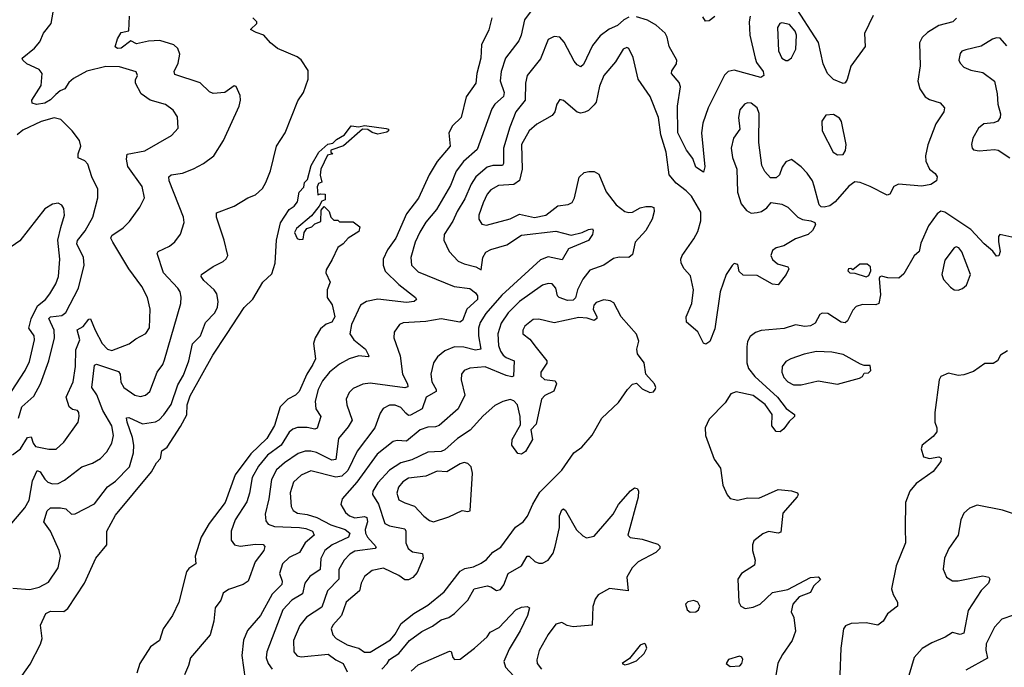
# Model space of a CAD drawing. Extents: x 1468344 to 1613994, y 525695 to 643861.
# Tile 394 of 427: x 1589894 to 1595036, y 608065 to 611446. Entities that reach past the tile are written whole.
import ezdxf

# ---------------------------------------------------------------- set-up
doc = ezdxf.new("R2010")
doc.units = 0

msp = doc.modelspace()

# ---------------------------------------------------------------- linework, layer by layer
at = {"layer": '0CON10XD'}
for points in [[(1590125, 609240), (1590199.2, 609345), (1590205.8, 609375), (1590204, 609395), (1590196.2, 609405), (1590170.9, 609410.9), (1590153.3, 609425), (1590136.7, 609475), (1590174, 609556), (1590185.3, 609635), (1590187.7, 609722.3), (1590208.2, 609775), (1590195, 609826.9), (1590225, 609843.6), (1590255, 609882), (1590265, 609883.8), (1590287.8, 609825), (1590324.7, 609755), (1590353.6, 609725), (1590375, 609718.8), (1590466.3, 609753.7), (1590500.3, 609779.7), (1590552.8, 609807.2), (1590572.8, 609837.2), (1590575.4, 609934.6), (1590561.5, 609995), (1590532.7, 610052.7), (1590465, 610144.3), (1590380.9, 610285), (1590370, 610305), (1590375, 610319.2), (1590435, 610359.6), (1590468.1, 610391.9), (1590522.4, 610467.6), (1590546.5, 610515), (1590534.5, 610575), (1590459.6, 610679.6), (1590452.1, 610717.9), (1590455, 610743.3), (1590548.7, 610761.3), (1590688, 610842), (1590721.4, 610878.6), (1590718.7, 610938.7), (1590695, 610974), (1590655, 611002.9), (1590575, 611025.8), (1590528.5, 611058.5), (1590499.2, 611115), (1590498.8, 611131.2), (1590508.8, 611155), (1590503, 611173), (1590415, 611200.4), (1590345, 611200.8), (1590245, 611176.4), (1590175, 611138.8), (1590151.4, 611118.6), (1590130.6, 611085), (1590105, 611073.8), (1590082.7, 611055), (1590055, 611027.1), (1590025, 611010), (1589982.7, 611002.7), (1589959.3, 611009.3), (1589958, 611025), (1590007.3, 611102.7), (1590012.3, 611165), (1589996.9, 611185), (1589931.4, 611215), (1589910, 611235), (1589907.5, 611245), (1589972.5, 611297.5), (1590000.4, 611329.6), (1590018.2, 611375), (1590058.9, 611425), (1590074.5, 611515)], [(1592565, 611492.2), (1592530, 611445), (1592512.8, 611365), (1592500.3, 611335), (1592432, 611245), (1592409.2, 611175), (1592404.3, 611125.7), (1592423.6, 611065), (1592420.3, 611045), (1592376.1, 611003.9), (1592360.1, 610979.9), (1592282.6, 610767.4), (1592212.7, 610705), (1592174.5, 610655.5), (1592145, 610579.4), (1592071.6, 610455), (1592015, 610388.2), (1591983.2, 610336.8), (1591960.3, 610285), (1591936.2, 610205), (1591940.4, 610165), (1591975, 610129.2), (1592163, 610053), (1592245, 610041.6), (1592275, 610019.6), (1592285.8, 610005), (1592285.9, 609985), (1592229.2, 609935), (1592207.3, 609875), (1592193.2, 609866.8), (1592095, 609884.5), (1592015, 609869.6), (1591897.2, 609862.8), (1591877.5, 609855), (1591849.2, 609815), (1591848.1, 609785), (1591881.7, 609691.7), (1591894, 609595), (1591919.6, 609545), (1591921.3, 609528.7), (1591905, 609524.3), (1591725, 609548.9), (1591686.9, 609543.1), (1591635, 609520.6), (1591615, 609500), (1591600, 609465), (1591602.2, 609435), (1591630, 609355), (1591610, 609320), (1591560.1, 609259.9), (1591545, 609150), (1591525, 609146.8), (1591445, 609185.8), (1591415, 609194.1), (1591385.9, 609194.1), (1591349.2, 609180.8), (1591278, 609132), (1591235.3, 609095), (1591209.7, 609045), (1591196.2, 608945), (1591176.6, 608865), (1591179.1, 608829.1), (1591192.4, 608812.4), (1591225, 608799.8), (1591355, 608795.2), (1591388.8, 608788.8), (1591422.9, 608775), (1591432.5, 608755), (1591385.5, 608714.5), (1591355, 608663.6), (1591301.7, 608638.3), (1591267.1, 608605), (1591251.1, 608555), (1591264.6, 608515), (1591262.5, 608497.5), (1591213, 608447), (1591151.8, 608335), (1591083.2, 608256.8), (1591063.3, 608206.7), (1591053.8, 608126.2), (1591071.5, 608001.5)], [(1594351.7, 611468.3), (1594305.9, 611374.1), (1594310, 611305), (1594235, 611202.5), (1594215.8, 611134.2), (1594205, 611116.7), (1594195, 611113.3), (1594145, 611133.8), (1594112.5, 611165), (1594090.9, 611215), (1594066.6, 611326.6), (1593935, 611528.4)], [(1589834.7, 608795), (1589921.8, 608898.2), (1589943.3, 608936.7), (1589961.3, 609038.7), (1589985, 609091.8), (1590001.2, 609085), (1590025, 609047.5), (1590042.1, 609032.1), (1590065, 609023.3), (1590095, 609023.9), (1590128.6, 609041.4), (1590218.8, 609111.2), (1590275, 609131.5), (1590315.5, 609155), (1590349.5, 609190.5), (1590375.6, 609234.4), (1590383.8, 609275), (1590374.8, 609324.8), (1590328.3, 609405), (1590297.8, 609487.8), (1590271.2, 609525), (1590285, 609642.2), (1590295, 609647.1), (1590409.5, 609609.5), (1590418.5, 609595), (1590422.7, 609552.7), (1590438.1, 609525), (1590495, 609485.4), (1590525, 609478.8), (1590552, 609485), (1590574.4, 609505), (1590612.7, 609605), (1590641.1, 609645), (1590650.4, 609669.6), (1590735.4, 609965), (1590737.4, 609997.4), (1590732.2, 610025), (1590720, 610045), (1590644.7, 610125), (1590612.1, 610225), (1590618.1, 610235), (1590677.1, 610262.9), (1590704.6, 610285.4), (1590734.5, 610325.5), (1590753, 610387), (1590750, 610415), (1590674.5, 610605), (1590672.5, 610625), (1590685, 610635.6), (1590745, 610645.3), (1590802.1, 610667.9), (1590854.6, 610695.4), (1590908.6, 610735), (1590958.6, 610815), (1591040.8, 610995), (1591047.1, 611025), (1591045, 611050), (1591025, 611096.7), (1591015, 611100), (1590965, 611066.2), (1590905, 611060.6), (1590885, 611070), (1590836.7, 611116.7), (1590705, 611160), (1590700.6, 611175), (1590721.7, 611218.3), (1590730, 611265), (1590720.8, 611295), (1590700, 611315), (1590626.6, 611336.6), (1590566.4, 611333.6), (1590505, 611319.1), (1590475, 611335.4), (1590425, 611297.9), (1590405, 611295.6), (1590393.8, 611303.8), (1590404.6, 611345), (1590425, 611379.4), (1590465, 611387.5), (1590467.3, 611465)], [(1589858.9, 608478.9), (1589948.1, 608471.9), (1589996.9, 608483.1), (1590045, 608510), (1590096, 608584), (1590107.5, 608645), (1590101.1, 608675), (1590054.6, 608775), (1590020.9, 608825), (1590038.3, 608881.7), (1590055, 608897.5), (1590107.6, 608897.6), (1590135, 608892.1), (1590164.2, 608864.2), (1590183.6, 608866.4), (1590285, 608918.5), (1590352.4, 609007.6), (1590395, 609037.3), (1590468.3, 609111.7), (1590488.7, 609185), (1590490.5, 609225), (1590484.2, 609265), (1590455, 609344.2), (1590452.9, 609367.1), (1590465, 609368.5), (1590535, 609336.8), (1590603.3, 609346.8), (1590622.9, 609357.1), (1590647.4, 609382.6), (1590685, 609436.7), (1590720.7, 609539.3), (1590749.1, 609590.9), (1590777.2, 609665), (1590796.7, 609753.2), (1590838.5, 609795), (1590865.3, 609864.8), (1590913.6, 609915), (1590927.7, 609945), (1590931.5, 609975), (1590924.5, 610015), (1590910.6, 610035), (1590856.4, 610085), (1590841.5, 610105), (1590844.2, 610115.8), (1590905, 610157.9), (1590956.6, 610183.4), (1590973, 610197), (1590980.8, 610215), (1590962, 610295), (1590921.3, 610415), (1590922, 610438), (1591015, 610472.5), (1591085, 610516), (1591125, 610532), (1591162, 610565), (1591180, 610595), (1591203.4, 610656.6), (1591235.7, 610785), (1591280, 610855), (1591347, 611023), (1591376.2, 611065), (1591400, 611135), (1591400.5, 611180.5), (1591365, 611236.7), (1591342.7, 611252.7), (1591240, 611295), (1591204.3, 611324.3), (1591170, 611365), (1591129.5, 611379.5), (1591100, 611395), (1591132.5, 611425), (1591132.5, 611435), (1591112.5, 611455)], [(1593075, 611459.1), (1593048.6, 611445), (1593015.7, 611415), (1592973.1, 611396.9), (1592925, 611361.8), (1592885, 611310.6), (1592838.6, 611211.4), (1592825, 611200), (1592805, 611210.9), (1592789.7, 611229.7), (1592738.2, 611328.2), (1592715.6, 611355), (1592685, 611357.7), (1592655, 611342.5), (1592615, 611240.8), (1592544.4, 611155), (1592536.2, 611115), (1592534.1, 611025), (1592485.6, 610964.4), (1592454, 610884), (1592421.2, 610775), (1592420.3, 610695), (1592415.5, 610685), (1592365, 610684.2), (1592335, 610675.3), (1592276.6, 610625), (1592252.8, 610587.2), (1592219.4, 610510.6), (1592178.2, 610445), (1592156.3, 610393.7), (1592111.9, 610325), (1592109.2, 610295), (1592137.1, 610235), (1592185, 610184.4), (1592215, 610170.9), (1592276.2, 610156.2), (1592305, 610140), (1592313.1, 610205), (1592328.7, 610231.3), (1592355, 610246.3), (1592439.1, 610270.9), (1592515, 610320.3), (1592695, 610341.9), (1592775, 610320.6), (1592831.4, 610335), (1592865, 610351.1), (1592885, 610353.3), (1592890, 610345), (1592885.6, 610325), (1592865, 610293.3), (1592760.9, 610249.1), (1592727.5, 610192.5), (1592655, 610207.9), (1592615, 610192), (1592411.5, 610008.5), (1592328.4, 609911.6), (1592298.9, 609865), (1592290.9, 609835), (1592290.7, 609795), (1592302.5, 609725), (1592275, 609720.6), (1592213.6, 609736.4), (1592165, 609738.4), (1592115, 609716.2), (1592075.5, 609685), (1592056.2, 609655), (1592040.8, 609595), (1592046.1, 609555), (1592070, 609515), (1592068.5, 609505), (1592017.3, 609475), (1591996, 609414), (1591935, 609380.9), (1591925, 609379.2), (1591911.7, 609391.7), (1591885, 609421.5), (1591855, 609434), (1591825, 609434), (1591793.2, 609416.8), (1591777.6, 609392.4), (1591748.2, 609315), (1591657.5, 609192.5), (1591607.6, 609092.4), (1591577.1, 609062.9), (1591545, 609058.3), (1591415, 609089.8), (1591365, 609067.7), (1591325, 609031.9), (1591306.7, 608975), (1591311.3, 608905), (1591323, 608883), (1591345, 608870.5), (1591395, 608862.8), (1591446.3, 608846.3), (1591518.7, 608808.6), (1591594.6, 608785), (1591618.3, 608765), (1591611.8, 608745), (1591526.4, 608705), (1591487.7, 608675), (1591466.7, 608633.3), (1591463.3, 608575), (1591410.2, 608539.8), (1591382.8, 608505), (1591372, 608448), (1591314.8, 608415.2), (1591267.8, 608365), (1591185.3, 608145), (1591181.1, 608115), (1591191.5, 608085), (1591213.3, 608055)], [(1592359.2, 611455), (1592345, 611393.3), (1592306.2, 611315), (1592302.2, 611245), (1592281.5, 611165), (1592276.7, 611115), (1592226.7, 611043.3), (1592199.1, 610935), (1592155, 610891.4), (1592135.6, 610855), (1592141.9, 610785), (1592074.8, 610705.2), (1592033.3, 610635), (1591976.3, 610513.7), (1591915, 610431.5), (1591857.8, 610305), (1591815.2, 610244.8)], [(1593708.5, 611465), (1593704, 611435), (1593708.2, 611365), (1593735.3, 611245), (1593742.7, 611222.7), (1593777.3, 611175), (1593780, 611155), (1593765, 611144), (1593625, 611181.9), (1593594.3, 611175.7), (1593574.7, 611155.3), (1593489.1, 610985), (1593461.5, 610905), (1593455.3, 610855), (1593472.5, 610677.5), (1593465, 610650), (1593424.7, 610675), (1593410.4, 610720.4), (1593376.2, 610765), (1593331.9, 610855), (1593329.6, 610995), (1593345.7, 611095), (1593338.2, 611118.2), (1593297.8, 611165), (1593300.7, 611179.3), (1593323.6, 611215), (1593326, 611235), (1593285.5, 611305), (1593275.5, 611355), (1593265.4, 611375), (1593217.6, 611417.6), (1593172.4, 611442.4), (1593115, 611461.1)], [(1593525, 611462.5), (1593495, 611440), (1593475, 611437.5), (1593461.3, 611461.3)], [(1593895, 611232.2), (1593905, 611233.1), (1593925, 611245.8), (1593947.5, 611292.5), (1593951.6, 611365), (1593944.6, 611385), (1593915, 611421.1), (1593875, 611430), (1593864, 611425), (1593852.2, 611405), (1593856.8, 611283.2), (1593875, 611244.4), (1593895, 611232.2)], [(1594786.2, 611453.8), (1594768, 611435), (1594695, 611415.3), (1594635, 611379.1)], [(1594635, 611379.1), (1594607.4, 611352.6), (1594593.3, 611325), (1594596.1, 611205), (1594584.2, 611124.2), (1594594.7, 611084.7), (1594623.1, 611043.1), (1594645, 611029.4), (1594700.9, 611010.9), (1594724, 610985), (1594720, 610965), (1594678.1, 610901.9), (1594637.4, 610792.6), (1594624.5, 610735), (1594626.9, 610706.9), (1594645.7, 610665.7), (1594675, 610642), (1594685, 610626.2), (1594681.5, 610605), (1594653.3, 610585), (1594605, 610576.8), (1594482.9, 610587.1), (1594458.9, 610575), (1594438.9, 610535), (1594425, 610530), (1594335, 610575.5), (1594284.1, 610595.9), (1594255, 610600), (1594225, 610576.7), (1594153.8, 610495), (1594125, 610474), (1594095, 610466.7), (1594079.3, 610469.3), (1594069.3, 610479.3), (1594043, 610577), (1594033.8, 610605), (1594006, 610645), (1593975, 610678), (1593925, 610716), (1593895, 610703.3), (1593876.2, 610675), (1593862.5, 610635), (1593845, 610620), (1593815, 610620), (1593785, 610652.5), (1593770, 610685), (1593754.4, 610804.4), (1593755.5, 610955.5), (1593745.4, 610985.4), (1593715, 611009.4), (1593695, 611011.4), (1593680, 611005), (1593655.6, 610975), (1593648.1, 610935), (1593655.8, 610875), (1593622.8, 610827.2), (1593610.5, 610775), (1593616.4, 610726.4), (1593638.6, 610665), (1593642.5, 610545), (1593662.5, 610485), (1593689.1, 610449.1), (1593715, 610435.8), (1593745, 610439.2), (1593767.5, 610445), (1593796.1, 610463.9), (1593818.3, 610491.7), (1593875, 610482.5), (1593905, 610466.7), (1593957.5, 610415), (1593982.7, 610402.7), (1594026.4, 610396.4), (1594046.4, 610386.4), (1594050, 610375), (1594033.8, 610345), (1594012.5, 610325), (1593945, 610302), (1593885.6, 610264.4), (1593844.5, 610255.5), (1593825, 610240), (1593817.5, 610215), (1593825, 610194), (1593852.1, 610172.1), (1593906.1, 610156.1), (1593911.2, 610145), (1593897.5, 610115), (1593855, 610062), (1593825, 610065.8), (1593745, 610110), (1593672.5, 610112.5), (1593652, 610132), (1593645, 610167.5), (1593625, 610173.3), (1593615, 610163.3), (1593584.2, 610115), (1593552.5, 610025), (1593525, 609832.5), (1593498.8, 609765), (1593478.3, 609751.7), (1593465, 609756.7), (1593435.7, 609815.7), (1593375.9, 609865.9), (1593374, 609895), (1593404.5, 609965), (1593413.1, 610035), (1593398.1, 610108.1), (1593365, 610145.8), (1593348.9, 610175), (1593346.5, 610195), (1593353.9, 610213.9), (1593415, 610301.4), (1593435, 610340), (1593452, 610395), (1593450.8, 610440.8), (1593401.9, 610525), (1593375, 610552.9), (1593322, 610592), (1593286.1, 610636.1), (1593270.3, 610755), (1593242.6, 610845), (1593230.8, 610935), (1593187.5, 611045), (1593124.5, 611135), (1593098.3, 611248.3), (1593075.6, 611295), (1593065, 611300), (1593045, 611292.5), (1593005, 611225.6), (1592944.6, 611155), (1592921.4, 611098.6), (1592904.5, 611015.5), (1592895, 611001.2), (1592865, 610972.5), (1592845, 610962.5), (1592825, 610957.5), (1592805, 610963.8), (1592735, 611023.8), (1592715, 611028.8), (1592699.2, 611005), (1592689.4, 610965), (1592675, 610945.7), (1592595, 610901.2), (1592554.5, 610865), (1592514.3, 610795), (1592518.8, 610665), (1592503.7, 610606.3), (1592475, 610585.9), (1592395, 610580), (1592355, 610557.9), (1592335, 610534.4), (1592315, 610490), (1592291.8, 610425), (1592292.3, 610405), (1592308.6, 610378.6), (1592332.7, 610372.7), (1592455, 610406.4), (1592505, 610430), (1592582.3, 610412.3), (1592641.9, 610425), (1592705, 610474.6), (1592758.6, 610481.4), (1592779.1, 610490.9), (1592791.9, 610515), (1592816, 610624), (1592842.7, 610647.3), (1592866.2, 610653.8), (1592895, 610652.7), (1592918.6, 610638.6), (1592957.4, 610547.4), (1593010, 610480), (1593055, 610444.6), (1593075, 610438.9), (1593095, 610441.2), (1593135, 610463.5), (1593165, 610471.1), (1593191.4, 610471.4), (1593205.8, 610465), (1593207.8, 610445), (1593196.9, 610405), (1593164.2, 610345.8), (1593108.1, 610285), (1593095, 610219.2), (1593075.4, 610204.6), (1593025, 610206.8), (1592995, 610199.6), (1592944.2, 610165), (1592871.9, 610138.1), (1592835, 610090.6), (1592808.2, 610035), (1592796.1, 609993.9), (1592785, 609982.2), (1592755, 609980.2), (1592711.8, 609995), (1592702.9, 610005), (1592694.5, 610045), (1592675, 610066.5), (1592655, 610069.2), (1592625, 610060), (1592504.7, 609975), (1592445.9, 609915), (1592408.5, 609861.5), (1592391.4, 609805), (1592395.2, 609745), (1592404.8, 609715), (1592419.3, 609695), (1592435, 609681.9), (1592476.4, 609665), (1592472.5, 609585), (1592465, 609581.8), (1592435, 609589.1), (1592325, 609634.2), (1592245, 609627.1), (1592215, 609614.3), (1592201.1, 609595), (1592199.5, 609565), (1592218.9, 609485), (1592185, 609414.6), (1592085, 609327.7), (1592065, 609320.4), (1592025, 609318.4), (1591985.6, 609305), (1591913.8, 609246.2), (1591865, 609249.2), (1591845, 609244.6), (1591761.7, 609178.3), (1591655, 609030.9), (1591577.8, 608945), (1591572.2, 608915), (1591595, 608873.8), (1591616.4, 608856.4), (1591644, 608845), (1591695, 608852.7), (1591707.1, 608847.1), (1591711.3, 608825), (1591698.5, 608785), (1591699.6, 608765), (1591710.3, 608745), (1591755.7, 608694.3), (1591750, 608685), (1591645, 608671.4), (1591617.9, 608655), (1591588.9, 608625), (1591561.6, 608575), (1591561.2, 608525), (1591502, 608465), (1591471.7, 608378.3), (1591393, 608327), (1591356.7, 608283.3), (1591324.7, 608205), (1591325.3, 608145.3), (1591343.3, 608125), (1591365, 608120.2), (1591505, 608134.3), (1591545, 608103.2), (1591584.4, 608085), (1591605, 608041.2)], [(1595049.9, 611309.9), (1595015, 611348.9), (1594995, 611350.6), (1594975, 611344.3), (1594915, 611306.7), (1594835, 611289.2), (1594815, 611281.2), (1594805, 611270), (1594798.6, 611235), (1594805, 611218.8), (1594825, 611197.5), (1594862, 611182), (1594925, 611169.5), (1594984.4, 611125), (1594998.2, 611058.2), (1595001.8, 611005), (1595017.1, 610955), (1595015.3, 610934.7), (1595003.2, 610916.8), (1594982.2, 610907.8), (1594928.5, 610901.5), (1594901.1, 610878.9), (1594872.5, 610827.5), (1594865.4, 610795), (1594867.8, 610775), (1594875.5, 610765.5), (1594905, 610760.4), (1594985, 610767.3), (1595003.8, 610763.8), (1595065, 610724.6)], [(1590196.2, 610293.8), (1590237.1, 610342.9), (1590276.6, 610415), (1590302.9, 610515), (1590301.7, 610561.7), (1590271.5, 610625), (1590250.9, 610690.9), (1590235, 610708.9), (1590199.2, 610725), (1590199.1, 610745), (1590213.1, 610785), (1590206.9, 610815), (1590168.6, 610865), (1590109.2, 610925), (1590075, 610933.1), (1590005.8, 610915), (1589910.4, 610869.6), (1589880.4, 610845)], [(1594165, 610740), (1594195, 610742.5), (1594207.7, 610762.3), (1594210.4, 610795), (1594186.5, 610915), (1594175, 610930.8), (1594145, 610950), (1594105, 610948), (1594083.2, 610916.8), (1594085.8, 610865), (1594142.2, 610755), (1594165, 610740)], [(1589852.6, 607945), (1589949.5, 608080.5), (1590003.6, 608185), (1590012, 608215), (1590002.5, 608285), (1590031.2, 608345), (1590055, 608358.9), (1590125, 608355.6), (1590145, 608372.7), (1590233.3, 608505), (1590291.2, 608635), (1590350, 608705), (1590349.2, 608775), (1590395, 608859.4), (1590583.3, 609085), (1590608.4, 609131.6), (1590630, 609155), (1590636.2, 609195), (1590665, 609214), (1590735, 609322.7), (1590767.2, 609382.8), (1590768.3, 609435), (1590785, 609481.8), (1590903.3, 609695), (1590975, 609801.9), (1591066, 609944), (1591112.4, 609987.6), (1591164.3, 610075), (1591210.6, 610119.4), (1591228.6, 610175), (1591235.4, 610295), (1591256.6, 610385), (1591300.8, 610455), (1591328.2, 610471.8), (1591345.6, 610495), (1591354.4, 610545), (1591378.5, 610571.5), (1591381.5, 610595), (1591398, 610612), (1591416.7, 610685), (1591457.3, 610755), (1591504.1, 610795.9), (1591529.2, 610800.8), (1591549.5, 610820.5), (1591590.8, 610845), (1591625, 610891.2), (1591665, 610886), (1591695, 610893.8), (1591807.6, 610877.6), (1591820, 610875), (1591820, 610865), (1591811.4, 610858.6), (1591765, 610848.9), (1591735, 610856.9), (1591712.5, 610872.5), (1591685, 610874), (1591585, 610788), (1591520, 610765), (1591520, 610755), (1591530, 610745), (1591502, 610738), (1591466.2, 610665), (1591464.3, 610634.3), (1591471.7, 610598.3), (1591455, 610590), (1591447, 610573), (1591451.7, 610531.7), (1591465, 610537.5), (1591490, 610535), (1591490, 610505), (1591471.7, 610498.3), (1591458.3, 610471.7), (1591418.6, 610421.4), (1591340, 610355), (1591330, 610335), (1591343.3, 610303.3), (1591355, 610297.5), (1591375, 610300), (1591380, 610335), (1591393.6, 610356.4), (1591420, 610365), (1591435, 610380), (1591467, 610393), (1591468.3, 610451.7), (1591485, 610470), (1591510, 610445), (1591520, 610415), (1591535, 610400), (1591555, 610400), (1591565, 610390), (1591635, 610390), (1591670, 610365), (1591665, 610340), (1591610, 610305), (1591583.9, 610276.1), (1591555, 610256.7), (1591527, 610193), (1591495, 610140), (1591492.5, 610125), (1591516.2, 610075), (1591500, 610035), (1591500, 609995), (1591526.7, 609956.7), (1591539.6, 609895), (1591525, 609866.9), (1591494.5, 609855.5), (1591465, 609831.2), (1591437.1, 609785), (1591428.6, 609755), (1591438.6, 609675), (1591425, 609645.7), (1591393.9, 609596.1), (1591353.8, 609505), (1591335, 609485.6), (1591294.6, 609465.4), (1591255.4, 609424.6), (1591225, 609326.9), (1591185, 609260), (1591100.6, 609179.4), (1591019.4, 609070.6), (1590966.7, 608925), (1590884, 608815), (1590842.3, 608745), (1590810, 608645), (1590814, 608605), (1590778.5, 608581.5), (1590766.1, 608563.9), (1590725.6, 608404.4), (1590693.1, 608335), (1590643.3, 608265), (1590624.4, 608205), (1590577.6, 608172.4), (1590521.5, 608085), (1590505.6, 608035)], [(1589851.9, 609505), (1589922.5, 609615), (1589945, 609661.9), (1589972.4, 609775), (1589970, 609795), (1589942.3, 609835), (1589955.1, 609884.9), (1589988.2, 609951.8), (1590028.4, 609985), (1590052.2, 610015), (1590082.8, 610067.2), (1590096.7, 610105), (1590104, 610195), (1590093.3, 610295), (1590109.8, 610360.2), (1590127.7, 610425), (1590125, 610460), (1590115, 610477.1), (1590095, 610488.6), (1590065, 610483.1), (1590025, 610457.5), (1589895, 610291.9), (1589849.8, 610260.2)], [(1595075, 610311.1), (1595012.5, 610325), (1595006, 610314), (1595005.8, 610285.8), (1595014, 610235), (1595007.3, 610212.7), (1594995, 610210.8), (1594976.9, 610236.9), (1594931.5, 610275), (1594860.8, 610350.8), (1594725, 610441.2), (1594705, 610446.9), (1594685, 610432.3), (1594640.7, 610369.3), (1594601.2, 610278.8), (1594592, 610235), (1594566.2, 610213.8), (1594511.7, 610118.2), (1594485, 610096.4), (1594428.1, 610098.1), (1594395, 610106.7), (1594387, 610103), (1594382.5, 610095), (1594390.3, 610009.7), (1594380.8, 609965), (1594365, 609957.8), (1594295, 609959.3), (1594262, 609948), (1594245, 609930), (1594216.6, 609873.4), (1594205, 609863.1), (1594185, 609866.7), (1594115, 609911.4), (1594085, 609914), (1594073.2, 609906.8), (1594048, 609862), (1594025, 609847.7), (1593995, 609844.7), (1593945, 609852.5), (1593886.2, 609833.8), (1593766.9, 609823.1), (1593737, 609813), (1593708.9, 609791.1), (1593695.6, 609765), (1593692, 609738), (1593692, 609655), (1593701.1, 609625), (1593733.6, 609583.6), (1593851.2, 609475), (1593896.4, 609416.4), (1593941.2, 609385), (1593941.2, 609375), (1593912.1, 609347.9), (1593885, 609309.2), (1593865, 609294), (1593845, 609296.2), (1593822.9, 609325), (1593823.3, 609385), (1593786.9, 609436.9), (1593725, 609483.6), (1593636.2, 609503.8), (1593607.3, 609492.7), (1593578.6, 609445), (1593495, 609360.6), (1593474.2, 609315.8), (1593476.6, 609275), (1593521.1, 609151.1), (1593554.5, 609104.5), (1593567.1, 609015), (1593589.2, 608965), (1593605, 608946.2), (1593645, 608937.5), (1593695, 608950), (1593755, 608948.1), (1593855, 608992.5), (1593925.8, 608985.8), (1593956.7, 608975), (1593960, 608965), (1593953.8, 608955), (1593880, 608870), (1593869.5, 608770.5), (1593855, 608765.7), (1593805, 608774.5), (1593775, 608761.8), (1593728.5, 608725), (1593721.2, 608705), (1593722.1, 608675), (1593734.4, 608625), (1593731.3, 608598.7), (1593663.3, 608555), (1593644, 608525), (1593650, 608405), (1593660, 608385), (1593682.5, 608372.5), (1593725, 608378.9), (1593762, 608395), (1593825, 608456), (1593905, 608471.5), (1594025, 608534.6), (1594065, 608537.5), (1594076.2, 608523.8), (1594040.7, 608489.3), (1594023.8, 608455), (1593965, 608432.7), (1593932.5, 608395), (1593923.1, 608355), (1593936.5, 608325), (1593945.5, 608254.5), (1593928.6, 608205), (1593877.7, 608132.3), (1593854.2, 608085.8), (1593839.5, 608000.5)], [(1589888.1, 609365), (1589904.9, 609425.1), (1589969, 609481), (1590003.5, 609545), (1590046.5, 609665), (1590075.3, 609785), (1590074.2, 609825), (1590046.9, 609885), (1590055.4, 609894.6), (1590115, 609902.3), (1590135, 609917.8), (1590201.5, 610045), (1590230.9, 610165), (1590227.3, 610205), (1590192.4, 610275), (1590196.2, 610293.8)], [(1591815.2, 610244.8), (1591792.2, 610195), (1591793.2, 610165), (1591803.7, 610133.7), (1591875, 610063.8), (1591961.2, 609995), (1591966.2, 609985), (1591955, 609974.6), (1591915, 609969.5), (1591765, 609987.5), (1591706, 609975), (1591674.5, 609955), (1591628, 609855), (1591618.5, 609805), (1591638.9, 609775), (1591700.8, 609725), (1591718.3, 609691.7), (1591714.1, 609685.9), (1591665, 609690.4), (1591615, 609675.3), (1591565, 609646.6), (1591513.1, 609605), (1591475, 609560.4), (1591452.9, 609515), (1591436.7, 609455), (1591441.2, 609415), (1591466.2, 609375), (1591447.2, 609312.7), (1591435, 609308.7), (1591395, 609316.8), (1591345, 609317.1), (1591321, 609309), (1591301.7, 609291.7), (1591259.7, 609225), (1591188.2, 609171.8), (1591141.1, 609115), (1591108.1, 609055), (1591095.2, 608974.8), (1591080.6, 608929.4), (1591019.3, 608835), (1590998.8, 608775), (1590998, 608728), (1591015.8, 608705), (1591045, 608697.3), (1591125, 608708.2), (1591165, 608705.6), (1591174, 608695), (1591168.9, 608675), (1591123.8, 608615), (1591088.1, 608515), (1591061.9, 608498.1), (1590985, 608471.8), (1590957.8, 608452.2), (1590945.6, 608415), (1590914.5, 608375), (1590908.9, 608305), (1590889.5, 608235), (1590785.6, 608115), (1590776, 608074), (1590754.4, 608025)], [(1594795, 610034.5), (1594817.4, 610042.6), (1594839.6, 610060.4), (1594860.3, 610115), (1594815, 610233.8), (1594798, 610255), (1594785, 610259.2), (1594775, 610254), (1594725, 610190), (1594710.8, 610115), (1594718.7, 610088.7), (1594755, 610048.6), (1594775, 610035.6), (1594795, 610034.5)], [(1594315, 610103.3), (1594329.3, 610110.7), (1594340, 610135), (1594337.5, 610155), (1594319.5, 610169.5), (1594281.2, 610168.8), (1594245, 610140), (1594235, 610147.5), (1594222.5, 610145), (1594220, 610135), (1594230, 610125), (1594255, 610123.3), (1594315, 610103.3)], [(1591694.2, 608144.2), (1591725, 608144.7), (1591830.8, 608209.2), (1591855, 608237.9), (1591886.6, 608293.4), (1591953.3, 608346.7), (1592025, 608389.3), (1592111.5, 608458.5), (1592195, 608566.7), (1592218.8, 608581.2), (1592265, 608590), (1592305, 608608.2), (1592331.7, 608628.3), (1592365, 608666.7), (1592407.5, 608692.5), (1592484.3, 608795.7), (1592523.5, 608825), (1592546.2, 608853.8), (1592573.9, 608916.1), (1592611, 608979), (1592725, 609093.8), (1592789.1, 609185), (1592830.6, 609215), (1592883.3, 609276.7), (1592933.8, 609366.2), (1593021.8, 609448.2), (1593067.8, 609515), (1593095, 609542.5), (1593115, 609548.8), (1593145, 609518), (1593185, 609498.8), (1593205, 609503.3), (1593213.3, 609515), (1593216.7, 609525), (1593210, 609545), (1593163.8, 609595), (1593155.6, 609655), (1593120.8, 609700.8), (1593117.7, 609725), (1593127.3, 609767.3), (1593115, 609804.3), (1593035.6, 609895), (1592997.7, 609967.7), (1592978.8, 609978.8), (1592945, 609984), (1592905, 609970), (1592892.9, 609955), (1592890, 609935), (1592908.6, 609895), (1592908.6, 609885), (1592895, 609875.7), (1592858.3, 609888.2), (1592815, 609891.4), (1592685, 609863.8), (1592605, 609883.1), (1592575, 609881.4), (1592532.7, 609845), (1592522.7, 609825), (1592521.9, 609805), (1592558, 609778), (1592591.2, 609735), (1592647.8, 609665), (1592647.7, 609652.3), (1592615.8, 609605), (1592615.7, 609585), (1592635, 609568.2), (1592690.6, 609560.6), (1592698.5, 609545), (1592684.2, 609505.8), (1592636.6, 609483.4), (1592619.5, 609465), (1592592.1, 609335), (1592564.3, 609305), (1592571.8, 609255), (1592535, 609191.5), (1592515, 609178.5), (1592495, 609181.1), (1592464.5, 609225), (1592466.5, 609255), (1592509.1, 609330.9), (1592508.6, 609375), (1592493.8, 609435), (1592475, 609456.4), (1592455, 609462.7), (1592416.7, 609453.3), (1592375, 609430.9), (1592315, 609378.5), (1592247.4, 609302.6), (1592181.2, 609258.8), (1592115, 609200.4), (1592095, 609191.8), (1592025, 609187.3), (1591942.6, 609147.4), (1591885, 609133.2), (1591825.2, 609094.8), (1591765, 609027.8), (1591738.2, 608985), (1591736.4, 608966.4), (1591767.3, 608917.3), (1591801.2, 608815), (1591825, 608803.4), (1591905, 608787.9), (1591910.3, 608775), (1591911.1, 608715), (1591923.1, 608685), (1591945, 608668.2), (1591998.7, 608658.7), (1592001.2, 608635), (1591970.8, 608559.1), (1591946.6, 608533.4), (1591925, 608520.9), (1591905, 608521.1), (1591874, 608544), (1591795, 608581.8), (1591735, 608570.7), (1591695, 608538.5), (1591677.1, 608505), (1591669.1, 608465), (1591600, 608405), (1591574.1, 608335.9), (1591529.4, 608285), (1591521.4, 608265), (1591528.9, 608235), (1591547.8, 608215), (1591605, 608181.6), (1591645, 608170.5), (1591664.8, 608164.8), (1591694.2, 608144.2)], [(1593975, 609539.3), (1594065, 609560.8), (1594165, 609543.6), (1594280, 609575), (1594296.4, 609583.6), (1594305, 609600), (1594327, 609603), (1594340, 609615), (1594335, 609640), (1594305, 609640), (1594285, 609647.5), (1594195, 609697.5), (1594135, 609710.9), (1594055, 609713.8), (1593990.5, 609699.5), (1593921.2, 609675), (1593895, 609660.8), (1593875.6, 609635), (1593873.6, 609605), (1593885, 609578.1), (1593906.5, 609555), (1593935, 609539.3), (1593975, 609539.3)], [(1595053.4, 609716.6), (1595016.7, 609695), (1595001.2, 609665), (1594978.9, 609651.1), (1594935, 609650.8), (1594875, 609608.6), (1594825, 609591.4), (1594795, 609588), (1594745, 609601.2), (1594705, 609582.5), (1594696.7, 609565), (1594674.2, 609395), (1594672.9, 609345), (1594684.3, 609315), (1594684.4, 609295), (1594665, 609269.2), (1594606.7, 609225), (1594602, 609205), (1594614.2, 609164.2), (1594645, 609154.2), (1594695, 609163.3), (1594705.9, 609155.9), (1594705, 609140), (1594665, 609087.1), (1594575.8, 609025), (1594542.5, 608985), (1594519.5, 608925), (1594518.8, 608791.2), (1594520.6, 608715), (1594471.4, 608595), (1594447.5, 608475), (1594455.8, 608445), (1594478, 608405), (1594478, 608385), (1594425.5, 608344.5), (1594402.9, 608305), (1594375, 608284.4), (1594315, 608297.8), (1594236.1, 608293.9), (1594207.7, 608282.3), (1594196.2, 608265), (1594182.5, 608165), (1594178.1, 608025)], [(1589857.3, 609175), (1589899.1, 609205), (1589935, 609264.4), (1589955, 609267.5), (1589964.7, 609234.7), (1589977.1, 609217.1), (1590046.8, 609203.2), (1590085, 609204.4), (1590125, 609240)], [(1592055, 608824.5), (1592135, 608851.1), (1592205, 608883.3), (1592235, 608877.5), (1592247.5, 608882.5), (1592259.3, 609079.3), (1592251.8, 609111.8), (1592235, 609129.4), (1592215, 609133.5), (1592195, 609127.9), (1592125, 609085.8), (1592075, 609088.4), (1592015, 609062.8), (1591925, 609052.8), (1591895, 609033.9), (1591872, 609005), (1591863.5, 608973.5), (1591875, 608940), (1591905, 608922.9), (1591956.7, 608906.7), (1592005, 608853.3), (1592035, 608830.6), (1592055, 608824.5)], [(1591785, 608056), (1591814.1, 608085), (1591826, 608106), (1591875, 608137.5), (1591930.8, 608205), (1591995, 608251.3), (1592050.6, 608279.4), (1592095, 608312.5), (1592135, 608325.4), (1592164.7, 608345.3), (1592234.7, 608415.3), (1592267.1, 608475), (1592335, 608489.6), (1592354, 608485), (1592385, 608465.8), (1592405, 608470.8), (1592423.3, 608495), (1592445, 608554.3), (1592515.5, 608594.5), (1592545, 608645.6), (1592555, 608644.4), (1592585, 608616.7), (1592605, 608608.2), (1592625, 608608.5), (1592654.3, 608625), (1592679.5, 608660.5), (1592690.9, 608695), (1592713.5, 608795), (1592713.5, 608855), (1592725, 608886.2), (1592735, 608892.5), (1592745, 608883.3), (1592803, 608783), (1592835, 608751.4), (1592855, 608741.4), (1592895, 608749.4), (1592963, 608827), (1592993.3, 608865), (1593020.8, 608915), (1593085, 608986.7), (1593105, 609002.5), (1593118.3, 608998.3), (1593126.7, 608986.7), (1593124, 608954), (1593069.4, 608755), (1593082.3, 608742.3), (1593145, 608734.5), (1593227.5, 608707.5), (1593237, 608697), (1593236.7, 608685), (1593216.7, 608665), (1593124.3, 608615.7), (1593092.5, 608585), (1593065.6, 608535), (1593072.5, 608465), (1592975, 608476.8), (1592915, 608442.5), (1592899.1, 608420.9), (1592887, 608383), (1592883.8, 608285), (1592785, 608276.9), (1592753.4, 608283.4), (1592725, 608298.8), (1592695, 608290), (1592655, 608236), (1592606.6, 608153.4), (1592595.5, 608104.5), (1592596.9, 608085), (1592619.4, 608055)], [(1595085, 608866.7), (1595026.1, 608886.1), (1594895, 608910.8), (1594855, 608896), (1594825, 608868.8), (1594808.6, 608835), (1594795.6, 608755), (1594747.1, 608685), (1594724.5, 608635.5), (1594717, 608577), (1594735, 608536.2), (1594765.7, 608515.7), (1594795, 608515.7), (1594925, 608542.2), (1594956.2, 608535), (1594960, 608525), (1594954.2, 608505), (1594914.7, 608465.3), (1594848.2, 608361.8), (1594825, 608244), (1594805, 608235.6), (1594765, 608246.9), (1594727.7, 608222.3), (1594657.3, 608192.7), (1594607.3, 608162.7), (1594565, 608116.2), (1594537.4, 608022.6)], [(1593395, 608352.5), (1593425, 608353.8), (1593440, 608365), (1593445.9, 608384.1), (1593436.2, 608405), (1593415, 608414), (1593382.7, 608407.3), (1593372, 608395), (1593380, 608365), (1593395, 608352.5)], [(1591939.4, 608045), (1591975, 608077.3), (1592139.7, 608149.7), (1592147, 608147), (1592155.5, 608115.5), (1592165, 608105.7), (1592195, 608107.1), (1592268.9, 608165), (1592335.3, 608224.7), (1592352.1, 608247.9), (1592397.7, 608272.3), (1592485, 608365.5), (1592515, 608378.6), (1592545, 608382.5), (1592556.7, 608375), (1592545.8, 608335), (1592508.2, 608255), (1592450.5, 608159.5), (1592422.5, 608095), (1592430.9, 608065), (1592497.5, 607995)], [(1595085, 608337.1), (1595022.9, 608317.1), (1594985, 608274.2), (1594941.9, 608188.1), (1594940, 608155), (1594948, 608112), (1594835, 608050)], [(1593055, 608077.5), (1593075, 608083.3), (1593115, 608098.8), (1593155, 608136.2), (1593169.2, 608165), (1593162.5, 608185), (1593155, 608190), (1593135, 608180), (1593079.3, 608110.7), (1593040, 608085), (1593055, 608077.5)], [(1593605, 608070), (1593655, 608073.3), (1593665.9, 608084.1), (1593670, 608105), (1593665, 608117.5), (1593653, 608123), (1593596.7, 608105), (1593583.3, 608085), (1593605, 608070)]]:
    msp.add_lwpolyline(points, dxfattribs=at)

doc.saveas('drawing.dxf')
